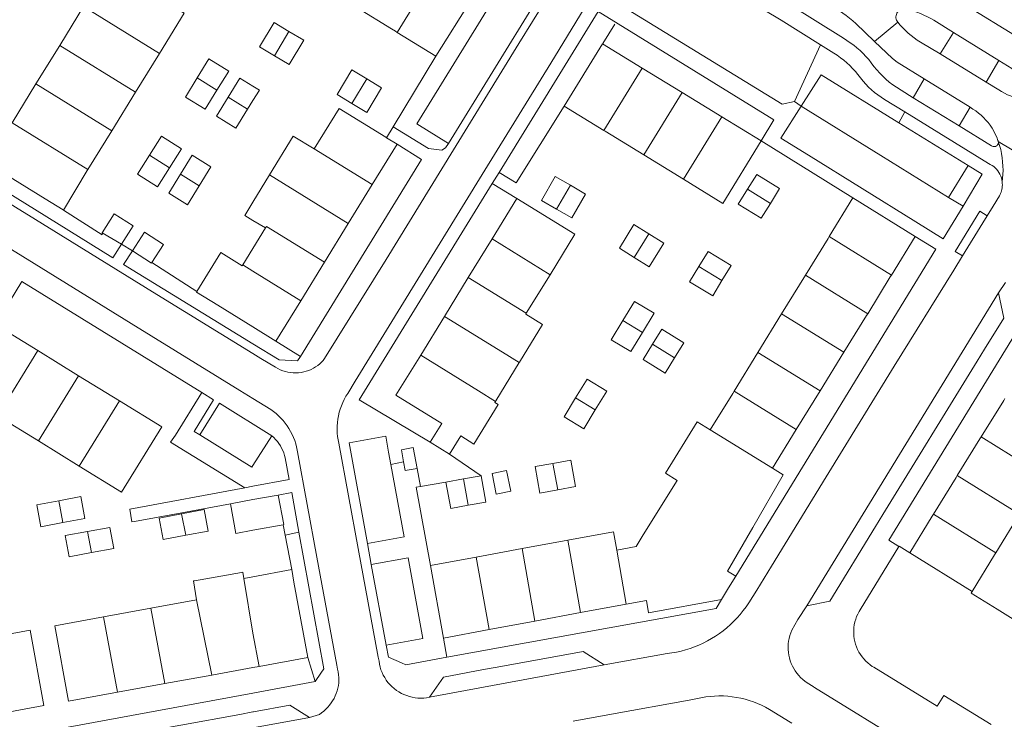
# Model space of a CAD drawing. Header units: metres. Extents: x 89888 to 94270, y 464165 to 468904.
# Tile 283 of 369: x 92472 to 92589, y 467914 to 467998. Entities that reach past the tile are written whole.
import ezdxf

# ---------------------------------------------------------------- set-up
doc = ezdxf.new("R2010")
doc.units = ezdxf.units.M
for name, color, linetype, lineweight in [('B_BEBOUWINGSGRENS_0', 251, 'CONTINUOUS', 13), ('B_OPSTAL_0', 251, 'CONTINUOUS', 13), ('B_TUSSENMUUR_0', 251, 'CONTINUOUS', 13), ('G_GRENS_ALGEMEEN_0', 251, 'CONTINUOUS', 13), ('T_CULTUURGRENS_0', 251, 'CONTINUOUS', 13), ('T_HEK_LIJN_0', 251, 'CONTINUOUS', 13), ('V_WEGGRENS_0', 251, 'CONTINUOUS', 13)]:
    doc.layers.add(name, color=color, linetype=linetype, lineweight=lineweight)

msp = doc.modelspace()

# ---------------------------------------------------------------- linework, layer by layer
at = {"layer": 'B_BEBOUWINGSGRENS_0'}
for p, q in [((92525.96, 468000), (92521.74, 467993.21)), ((92477.05, 467994.49), (92479.89, 467999.11)), ((92506.04, 467995.11), (92504.27, 467996.16)), ((92521.74, 467993.21), (92517.12, 467996.05)), ((92474.23, 467989.92), (92477.05, 467994.49)), ((92488.9, 467993.55), (92486.06, 467988.94)), ((92495.73, 467989.18), (92497.12, 467991.45)), ((92546.25, 467991.8), (92550.98, 467988.91)), ((92498.46, 467990.61), (92497.06, 467988.36)), ((92500, 467989.65), (92498.46, 467990.61)), ((92471.39, 467985.31), (92474.23, 467989.92)), ((92486.06, 467988.94), (92483.23, 467984.36)), ((92550.98, 467988.91), (92555.7, 467986.02)), ((92541.69, 467984.4), (92536.95, 467987.3)), ((92555.7, 467986.02), (92560.38, 467983.15)), ((92483.23, 467984.36), (92480.39, 467979.76)), ((92515.87, 467983.54), (92517.12, 467982.77)), ((92490.09, 467979.97), (92491.5, 467982.22)), ((92517.12, 467982.77), (92514.17, 467977.98)), ((92551.14, 467978.61), (92546.42, 467981.51)), ((92493.61, 467977.82), (92495.01, 467980.08)), ((92514.17, 467977.98), (92511.33, 467973.37)), ((92528.4, 467971.52), (92531.34, 467976.31)), ((92568.45, 467971.82), (92571.25, 467976.4)), ((92571.25, 467976.4), (92578.67, 467971.83)), ((92511.33, 467973.37), (92508.5, 467968.77)), ((92484.37, 467970.92), (92482.1, 467972.23)), ((92578.67, 467971.83), (92575.85, 467967.24)), ((92525.57, 467966.93), (92528.4, 467971.52)), ((92508.5, 467968.77), (92505.68, 467964.19)), ((92522.74, 467962.32), (92525.57, 467966.93)), ((92535.29, 467967.28), (92532.47, 467962.69)), ((92562.8, 467962.64), (92565.63, 467967.23)), ((92505.68, 467964.19), (92502.73, 467959.39)), ((92519.93, 467957.74), (92522.74, 467962.32)), ((92532.47, 467962.69), (92532.41, 467962.6)), ((92559.98, 467958.05), (92562.8, 467962.64)), ((92469.42, 467961.36), (92474.43, 467958.27)), ((92474.43, 467958.27), (92479.29, 467955.28)), ((92557.15, 467953.46), (92559.98, 467958.05)), ((92570.2, 467958.06), (92567.37, 467953.47)), ((92479.29, 467955.28), (92484.14, 467952.29)), ((92567.37, 467953.47), (92564.54, 467948.88)), ((92586.49, 467948.01), (92589.18, 467952.36)), ((92589.18, 467952.36), (92589.32, 467952.59)), ((92474.52, 467947.54), (92469.67, 467950.52)), ((92564.54, 467948.88), (92561.72, 467944.29)), ((92479.36, 467944.55), (92474.52, 467947.54)), ((92523.36, 467945.96), (92521.07, 467947.39)), ((92517.9, 467945.07), (92517.64, 467946.48)), ((92522.93, 467942.66), (92525.01, 467943.03)), ((92525.01, 467943.03), (92527.09, 467943.41)), ((92500, 467940.58), (92503, 467941.11)), ((92497.33, 467940.08), (92500, 467940.58)), ((92494.2, 467939.39), (92491.53, 467938.89)), ((92591.06, 467938.84), (92588.24, 467934.25)), ((92483, 467937.27), (92480.36, 467936.78)), ((92531.97, 467934.76), (92537.4, 467935.76)), ((92526.53, 467933.76), (92531.97, 467934.76)), ((92521.09, 467932.76), (92526.53, 467933.76)), ((92504.6, 467932.27), (92504.87, 467930.79)), ((92522.63, 467924.14), (92521.09, 467932.76)), ((92504.87, 467930.79), (92506.53, 467921.84)), ((92487.86, 467927.67), (92493.31, 467928.67)), ((92482.25, 467926.64), (92487.86, 467927.67)), ((92538.92, 467927.16), (92533.49, 467926.16)), ((92544.35, 467928.17), (92538.92, 467927.16)), ((92533.49, 467926.16), (92528.06, 467925.15)), ((92528.06, 467925.15), (92522.63, 467924.14)), ((92506.53, 467921.84), (92500.73, 467920.78)), ((92495.12, 467919.75), (92489.54, 467918.73)), ((92489.54, 467918.73), (92483.93, 467917.7))]:
    msp.add_line(p, q, dxfattribs=at)
for points in [[(92489.71, 467999.63), (92491.84, 467998.32), (92488.9, 467993.55)], [(92517.12, 467996.05), (92516.94, 467996.17), (92516.45, 467996.47), (92512.47, 467998.91)], [(92504.27, 467996.16), (92502.51, 467997.21), (92500.79, 467994.33), (92502.55, 467993.28)], [(92502.55, 467993.28), (92504.32, 467992.23), (92506.04, 467995.11)], [(92536.95, 467987.3), (92541.53, 467994.7), (92546.25, 467991.8)], [(92497.12, 467991.45), (92494.76, 467992.9), (92493.37, 467990.63)], [(92513.51, 467990.53), (92511.75, 467991.6), (92509.99, 467988.69), (92511.75, 467987.62)], [(92493.37, 467990.63), (92491.98, 467988.36), (92494.34, 467986.91), (92495.73, 467989.18)], [(92511.75, 467987.62), (92513.51, 467986.55), (92515.28, 467989.46), (92513.51, 467990.53)], [(92499.37, 467986.93), (92500, 467987.94), (92500.77, 467989.18), (92500, 467989.65)], [(92497.06, 467988.36), (92495.66, 467986.11), (92497.97, 467984.68), (92499.37, 467986.93)], [(92507.28, 467982.22), (92510.23, 467987.01), (92515.77, 467983.6), (92515.87, 467983.54)], [(92546.42, 467981.51), (92541.82, 467984.33), (92541.69, 467984.4)], [(92491.5, 467982.22), (92489.12, 467983.71), (92487.7, 467981.46)], [(92501.98, 467979.13), (92504.79, 467983.74), (92507.28, 467982.22)], [(92560.38, 467983.15), (92555.83, 467975.74), (92551.14, 467978.61)], [(92487.7, 467981.46), (92486.29, 467979.2), (92488.67, 467977.71), (92490.09, 467979.97)], [(92495.01, 467980.08), (92492.78, 467981.45), (92491.39, 467979.2)], [(92477.5, 467974.93), (92477.44, 467974.97), (92475.31, 467976.28), (92468.44, 467980.51)], [(92480.39, 467979.76), (92480.32, 467979.65), (92477.5, 467974.93)], [(92491.39, 467979.2), (92489.99, 467976.94), (92492.22, 467975.56), (92493.61, 467977.82)], [(92501.51, 467972.85), (92500, 467973.73), (92499.02, 467974.3), (92499.16, 467974.52), (92500, 467975.9), (92501.98, 467979.13)], [(92537.71, 467977.9), (92535.91, 467978.94), (92534.26, 467976.09), (92536.06, 467975.05)], [(92561.46, 467975.74), (92562.55, 467977.5), (92559.84, 467979.19), (92558.74, 467977.43)], [(92536.06, 467975.05), (92537.86, 467974.01), (92539.51, 467976.85), (92537.71, 467977.9)], [(92558.74, 467977.43), (92557.65, 467975.67), (92560.36, 467973.98), (92561.46, 467975.74)], [(92531.34, 467976.31), (92538.25, 467972.09), (92535.29, 467967.28)], [(92482.1, 467972.23), (92483.53, 467974.49), (92485.77, 467973.07), (92484.37, 467970.92)], [(92498.79, 467968.43), (92500, 467970.4), (92501.51, 467972.85)], [(92547.03, 467972.12), (92545.26, 467973.22), (92543.53, 467970.41), (92545.3, 467969.32)], [(92485.68, 467970.12), (92487.1, 467972.33), (92489.36, 467970.87), (92487.98, 467968.73)], [(92545.3, 467969.32), (92547.07, 467968.23), (92548.8, 467971.03), (92547.03, 467972.12)], [(92565.63, 467967.23), (92568.31, 467971.58), (92568.45, 467971.82)], [(92487.98, 467968.73), (92487.94, 467968.66), (92485.68, 467970.12)], [(92493.32, 467965.27), (92496.17, 467969.9), (92498.72, 467968.32), (92498.79, 467968.43)], [(92555.71, 467966.58), (92556.81, 467968.38), (92554.06, 467970.05), (92552.96, 467968.25)], [(92552.96, 467968.25), (92551.86, 467966.44), (92554.61, 467964.77), (92555.71, 467966.58)], [(92575.85, 467967.24), (92575.71, 467967.02), (92573.02, 467962.65)], [(92495.84, 467963.64), (92493.29, 467965.21), (92493.32, 467965.27)], [(92502.73, 467959.39), (92500, 467961.07), (92495.84, 467963.64)], [(92546.26, 467960.42), (92547.64, 467962.7), (92545.32, 467964.1), (92543.94, 467961.83)], [(92532.41, 467962.6), (92534.4, 467961.36), (92531.66, 467956.9), (92531.63, 467956.84)], [(92573.02, 467962.65), (92572.88, 467962.43), (92570.2, 467958.06)], [(92543.94, 467961.83), (92542.56, 467959.54), (92544.87, 467958.14), (92546.26, 467960.42)], [(92550.08, 467957.39), (92551.19, 467959.19), (92548.56, 467960.82), (92547.45, 467959.02)], [(92547.45, 467959.02), (92546.34, 467957.22), (92548.97, 467955.6), (92550.08, 467957.39)], [(92521.07, 467947.39), (92522.44, 467949.61), (92516.99, 467952.96), (92519.93, 467957.74)], [(92531.63, 467956.84), (92528.85, 467952.29), (92528.82, 467952.24)], [(92540.67, 467951.22), (92542.04, 467953.46), (92539.69, 467954.89), (92538.32, 467952.65)], [(92554.32, 467948.87), (92556.99, 467953.19), (92557.15, 467953.46)], [(92484.14, 467952.29), (92489.16, 467949.2), (92484.38, 467941.46), (92479.36, 467944.55)], [(92528.82, 467952.24), (92528.73, 467952.1), (92529.11, 467951.86), (92526.24, 467947.15), (92524.71, 467948.16), (92523.36, 467945.96)], [(92538.32, 467952.65), (92536.95, 467950.4), (92539.3, 467948.97), (92540.67, 467951.22)], [(92543.21, 467934.59), (92545.52, 467935.02), (92546.36, 467936.38), (92550.38, 467942.84), (92549, 467943.7), (92552.78, 467949.82), (92554.32, 467948.87)], [(92583.67, 467943.42), (92586.35, 467947.78), (92586.49, 467948.01)], [(92517.64, 467946.48), (92519.05, 467946.75), (92519.52, 467944.28)], [(92535.64, 467944.88), (92533.53, 467944.49), (92534.09, 467941.35), (92536.21, 467941.73)], [(92536.21, 467941.73), (92538.32, 467942.12), (92537.75, 467945.26), (92535.64, 467944.88)], [(92528.4, 467943.68), (92528.91, 467941.22), (92530.64, 467941.58), (92530.13, 467944.04), (92528.4, 467943.68)], [(92561.72, 467944.29), (92562.99, 467943.5), (92559.38, 467937.27), (92556.37, 467932.08), (92557.35, 467931.47)], [(92525.57, 467939.91), (92523.49, 467939.53), (92522.93, 467942.66)], [(92527.09, 467943.41), (92527.66, 467940.29), (92525.57, 467939.91)], [(92580.85, 467938.83), (92583.53, 467943.18), (92583.67, 467943.42)], [(92503, 467941.11), (92503.65, 467937.6), (92503.6, 467937.59)], [(92476.94, 467940.43), (92474.31, 467939.94), (92474.79, 467937.35), (92477.43, 467937.85)], [(92477.43, 467937.85), (92480.05, 467938.34), (92479.57, 467940.93), (92476.94, 467940.43)], [(92503.6, 467937.59), (92500, 467936.93), (92497.97, 467936.56), (92497.33, 467940.08)], [(92491.53, 467938.89), (92488.86, 467938.38), (92489.34, 467935.84), (92492.01, 467936.34)], [(92492.01, 467936.34), (92494.68, 467936.84), (92494.2, 467939.39)], [(92578.02, 467934.24), (92580.7, 467938.59), (92580.85, 467938.83)], [(92480.36, 467936.78), (92477.71, 467936.3), (92478.17, 467933.79), (92480.82, 467934.28)], [(92480.82, 467934.28), (92483.46, 467934.76), (92483, 467937.27)], [(92537.4, 467935.76), (92542.83, 467936.76), (92543.21, 467934.59)], [(92571.6, 467926.37), (92571.71, 467926.68), (92571.85, 467926.99), (92572.01, 467927.29), (92572.13, 467927.49), (92576.72, 467934.99)], [(92576.72, 467934.99), (92576.75, 467935.04), (92578.02, 467934.24)], [(92588.24, 467934.25), (92588.1, 467934.03), (92585.44, 467929.65)], [(92493.31, 467928.67), (92492.94, 467930.92), (92493.06, 467930.94), (92498.66, 467931.93), (92498.78, 467931.96), (92498.92, 467931.22)], [(92498.92, 467931.22), (92500, 467931.42), (92504.6, 467932.27)], [(92557.35, 467931.47), (92556.5, 467930.1), (92555.65, 467928.73)], [(92585.44, 467929.65), (92585.32, 467929.45), (92588.39, 467927.55), (92594, 467924.09), (92599.61, 467920.63), (92593.3, 467910.4)], [(92555.65, 467928.73), (92547, 467927.14), (92546.73, 467928.61), (92544.35, 467928.17)], [(92483.93, 467917.7), (92478.11, 467916.64), (92476.45, 467925.58), (92482.25, 467926.64)], [(92587.69, 467913.86), (92582.08, 467917.32), (92581.29, 467916.05), (92573.74, 467920.68), (92573.57, 467920.78), (92573.3, 467920.97), (92573.04, 467921.18), (92572.79, 467921.41), (92572.56, 467921.66), (92572.35, 467921.92), (92572.15, 467922.19), (92571.98, 467922.48), (92571.83, 467922.77), (92571.69, 467923.08), (92571.58, 467923.4), (92571.49, 467923.72), (92571.42, 467924.05), (92571.38, 467924.38), (92571.36, 467924.72), (92571.36, 467925.05), (92571.38, 467925.39), (92571.43, 467925.72), (92571.5, 467926.05), (92571.6, 467926.37)], [(92469.36, 467915.07), (92475.16, 467916.15), (92473.52, 467925.07), (92467.71, 467924)], [(92500.73, 467920.78), (92500, 467920.65), (92495.12, 467919.75)]]:
    msp.add_lwpolyline(points, dxfattribs=at)
at = {"layer": 'B_OPSTAL_0'}
msp.add_lwpolyline([(92519.52, 467944.28), (92518.1, 467944.02), (92517.9, 467945.07)], dxfattribs=at)
at = {"layer": 'B_TUSSENMUUR_0'}
for p, q in [((92479.89, 467999.11), (92488.9, 467993.55)), ((92504.27, 467996.16), (92502.55, 467993.28)), ((92486.06, 467988.94), (92477.05, 467994.49)), ((92546.25, 467991.8), (92541.69, 467984.4)), ((92493.37, 467990.63), (92495.73, 467989.18)), ((92513.51, 467990.53), (92511.75, 467987.62)), ((92474.23, 467989.92), (92483.23, 467984.36)), ((92497.06, 467988.36), (92499.37, 467986.93)), ((92550.98, 467988.91), (92546.42, 467981.51)), ((92555.7, 467986.02), (92551.14, 467978.61)), ((92471.39, 467985.31), (92480.39, 467979.76)), ((92507.28, 467982.22), (92514.17, 467977.98)), ((92487.7, 467981.46), (92490.09, 467979.97)), ((92491.39, 467979.2), (92493.61, 467977.82)), ((92511.33, 467973.37), (92501.98, 467979.13)), ((92537.71, 467977.9), (92536.06, 467975.05)), ((92558.74, 467977.43), (92561.46, 467975.74)), ((92547.03, 467972.12), (92545.3, 467969.32)), ((92568.45, 467971.82), (92575.85, 467967.24)), ((92528.4, 467971.52), (92535.29, 467967.28)), ((92500, 467967.68), (92498.79, 467968.43)), ((92552.96, 467968.25), (92555.71, 467966.58)), ((92505.68, 467964.19), (92500, 467967.68)), ((92525.57, 467966.93), (92532.47, 467962.69)), ((92565.63, 467967.23), (92573.02, 467962.65)), ((92562.8, 467962.64), (92570.2, 467958.06)), ((92543.94, 467961.83), (92546.26, 467960.42)), ((92547.45, 467959.02), (92550.08, 467957.39)), ((92474.43, 467958.27), (92469.67, 467950.52)), ((92559.98, 467958.05), (92567.37, 467953.47)), ((92479.29, 467955.28), (92474.52, 467947.54)), ((92557.15, 467953.46), (92564.54, 467948.88)), ((92484.14, 467952.29), (92479.36, 467944.55)), ((92538.32, 467952.65), (92540.67, 467951.22)), ((92554.32, 467948.87), (92561.72, 467944.29)), ((92586.49, 467948.01), (92593.89, 467943.43)), ((92535.64, 467944.88), (92536.21, 467941.73)), ((92525.01, 467943.03), (92525.57, 467939.91)), ((92583.67, 467943.42), (92591.06, 467938.84)), ((92476.94, 467940.43), (92477.43, 467937.85)), ((92491.53, 467938.89), (92492.01, 467936.34)), ((92580.85, 467938.83), (92588.24, 467934.25)), ((92480.36, 467936.78), (92480.82, 467934.28)), ((92537.4, 467935.76), (92538.92, 467927.16)), ((92533.49, 467926.16), (92531.97, 467934.76)), ((92544.35, 467928.17), (92543.21, 467934.59)), ((92585.44, 467929.65), (92578.02, 467934.24)), ((92526.53, 467933.76), (92528.06, 467925.15)), ((92493.31, 467928.67), (92495.12, 467919.75)), ((92489.54, 467918.73), (92487.86, 467927.67)), ((92482.25, 467926.64), (92483.93, 467917.7))]:
    msp.add_line(p, q, dxfattribs=at)
for points in [[(92521.67, 468003.45), (92519.55, 468000), (92517.12, 467996.05)], [(92501.51, 467972.85), (92501.61, 467973.01), (92508.5, 467968.77)], [(92522.74, 467962.32), (92529.63, 467958.07), (92531.63, 467956.84)], [(92528.82, 467952.24), (92526.81, 467953.49), (92519.93, 467957.74)], [(92498.92, 467931.22), (92500, 467924.7), (92500.73, 467920.78)]]:
    msp.add_lwpolyline(points, dxfattribs=at)
at = {"layer": 'G_GRENS_ALGEMEEN_0'}
for p, q in [((92531.34, 467976.31), (92528.43, 467978.11)), ((92503.6, 467937.59), (92503.83, 467936.35))]:
    msp.add_line(p, q, dxfattribs=at)
at = {"layer": 'T_CULTUURGRENS_0'}
for p, q in [((92564.31, 467987.84), (92567.43, 467994.57)), ((92531.27, 467978.18), (92536.95, 467987.3)), ((92493.32, 467965.27), (92487.98, 467968.73)), ((92505.63, 467957.56), (92502.73, 467959.39))]:
    msp.add_line(p, q, dxfattribs=at)
msp.add_lwpolyline([(92499.03, 467941.98), (92490.22, 467947.4), (92490.79, 467948.24)], dxfattribs=at)
at = {"layer": 'T_HEK_LIJN_0'}
for p, q in [((92541.57, 467994.74), (92542.98, 467997.03)), ((92516.67, 467984.83), (92521.74, 467993.21)), ((92519.9, 467942.14), (92519.52, 467944.28))]:
    msp.add_line(p, q, dxfattribs=at)
for points in [[(92477.5, 467974.93), (92482.08, 467972.01), (92482.1, 467972.23)], [(92521.09, 467932.76), (92519.38, 467942.04), (92519.9, 467942.14)]]:
    msp.add_lwpolyline(points, dxfattribs=at)
at = {"layer": 'V_WEGGRENS_0'}
for p, q in [((92523.21, 467982.86), (92533.77, 468000)), ((92529.24, 467979.41), (92540.99, 467998.52)), ((92540.99, 467998.52), (92561.88, 467985.68)), ((92562.85, 467987.51), (92544.57, 467998.71)), ((92585.05, 467999.05), (92590.48, 467995.7)), ((92573.85, 467994.96), (92576.59, 467997.24)), ((92581.63, 467993.48), (92583.2, 467996.03)), ((92588.6, 467992.69), (92583.2, 467996.03)), ((92581.63, 467993.48), (92587.09, 467990.13)), ((92588.6, 467992.69), (92587.09, 467990.13)), ((92567.48, 467991.02), (92565.12, 467987.29)), ((92576.74, 467985.31), (92567.48, 467991.02)), ((92579.73, 467990.52), (92578.44, 467988.28)), ((92585.19, 467987.15), (92579.73, 467990.52)), ((92583.87, 467984.94), (92578.44, 467988.28)), ((92564.31, 467987.84), (92562.85, 467987.51)), ((92565.12, 467987.29), (92564.31, 467987.84)), ((92585.19, 467987.15), (92583.87, 467984.94)), ((92561.88, 467985.68), (92560.38, 467983.15)), ((92577.42, 467986.6), (92576.74, 467985.31)), ((92577.42, 467986.6), (92587.38, 467980.47)), ((92516.67, 467984.83), (92515.87, 467983.54)), ((92576.74, 467985.31), (92584.96, 467980.24)), ((92560.38, 467983.15), (92571.25, 467976.4)), ((92599.19, 467976.63), (92588.54, 467983.09)), ((92582.63, 467976.46), (92584.96, 467980.24)), ((92584.96, 467980.24), (92586.62, 467979.2)), ((92528.43, 467978.11), (92529.24, 467979.41)), ((92531.27, 467978.18), (92529.24, 467979.41)), ((92586.62, 467979.2), (92584.37, 467975.42)), ((92584.37, 467975.42), (92582.63, 467976.46)), ((92584.37, 467975.42), (92581.98, 467971.55)), ((92578.67, 467971.83), (92581.13, 467970.32)), ((92485.68, 467970.12), (92484.37, 467970.92)), ((92581.13, 467970.32), (92557.35, 467931.47)), ((92469.42, 467961.36), (92472.55, 467966.47)), ((92472.55, 467966.47), (92493.92, 467953.31)), ((92588.58, 467965.11), (92589.4, 467966.36)), ((92565.78, 467927.98), (92588.58, 467965.11)), ((92490.79, 467948.24), (92493.92, 467953.31)), ((92493.92, 467953.31), (92495.33, 467952.43)), ((92496.01, 467952.01), (92493.7, 467948.25)), ((92502.24, 467948.16), (92496.01, 467952.01)), ((92516.12, 467946.19), (92516.39, 467944.75)), ((92527.09, 467943.41), (92523.36, 467945.96)), ((92516.39, 467944.75), (92517.9, 467945.07)), ((92519.9, 467942.14), (92522.93, 467942.66)), ((92503, 467941.11), (92504.6, 467941.42)), ((92504.6, 467941.42), (92505.47, 467936.7)), ((92503.83, 467936.35), (92505.47, 467936.7)), ((92504.6, 467932.27), (92503.83, 467936.35)), ((92514.06, 467932.86), (92513.61, 467935.36)), ((92514.06, 467932.86), (92515.84, 467923.3)), ((92555.65, 467928.73), (92555.02, 467927.66)), ((92555.02, 467927.66), (92523.04, 467921.85)), ((92522.63, 467924.14), (92523.04, 467921.85)), ((92507.38, 467918.97), (92506.53, 467921.84)), ((92523.04, 467921.85), (92518.15, 467920.97)), ((92520.97, 467917.12), (92541.7, 467920.94)), ((92500, 467913.46), (92506.7, 467914.72))]:
    msp.add_line(p, q, dxfattribs=at)
for points in [[(92503.35, 468039.53), (92519.53, 468029.54), (92539.49, 468017.24), (92557.64, 468006.06), (92564.73, 468001.69), (92567.43, 468000), (92569.66, 467998.61), (92570.07, 467998.33), (92570.48, 467998.04), (92570.87, 467997.73), (92571.25, 467997.42), (92571.62, 467997.09), (92573.85, 467994.96)], [(92578.44, 467988.28), (92576, 467989.83), (92575.59, 467990.15), (92575.19, 467990.49), (92574.81, 467990.85), (92574.45, 467991.22), (92574.1, 467991.61), (92573.76, 467992.01), (92573.45, 467992.43), (92573.14, 467992.81), (92572.81, 467993.18), (92572.47, 467993.54), (92572.11, 467993.88), (92571.74, 467994.21), (92571.36, 467994.52), (92570.96, 467994.82), (92570.56, 467995.1), (92570.14, 467995.36), (92563.73, 467999.36), (92562.67, 468000), (92548.13, 468008.84), (92512.72, 468030.67)], [(92533.97, 468000.32), (92530.2, 468002.65), (92528.57, 468000), (92519.45, 467985.19), (92523.21, 467982.86)], [(92508.38, 467957.12), (92508.4, 467957.15), (92508.43, 467957.19), (92508.51, 467957.32), (92515.82, 467969.09), (92523.82, 467982.1), (92531.58, 467994.71), (92534.82, 468000)], [(92558.64, 468000), (92562.74, 467997.49), (92567.43, 467994.57)], [(92539.36, 467998.88), (92535.37, 467992.4), (92527.55, 467979.67), (92519.58, 467966.76), (92512.15, 467954.65), (92511.26, 467953.19), (92511.05, 467952.84), (92510.85, 467952.47), (92510.67, 467952.1), (92510.52, 467951.72), (92510.38, 467951.33), (92510.26, 467950.94), (92510.17, 467950.53), (92510.09, 467950.13), (92510.04, 467949.72), (92510.01, 467949.31), (92510, 467948.9), (92510.01, 467948.48), (92510.05, 467948.07), (92510.19, 467947.27), (92512.48, 467934.77), (92514.88, 467921.88), (92514.98, 467921.38)], [(92577.58, 467998.79), (92577.44, 467998.81), (92577.3, 467998.82), (92577.16, 467998.8), (92577.02, 467998.77), (92576.89, 467998.71), (92576.76, 467998.64), (92576.65, 467998.54), (92576.56, 467998.43), (92576.48, 467998.31), (92576.43, 467998.18), (92576.39, 467998.05), (92576.37, 467997.9), (92576.37, 467997.76), (92576.4, 467997.62), (92576.44, 467997.48), (92576.51, 467997.36), (92576.59, 467997.24)], [(92583.2, 467996.03), (92580.89, 467997.48), (92580.51, 467997.71), (92580.11, 467997.91), (92579.71, 467998.1), (92579.29, 467998.28), (92578.87, 467998.43), (92578.45, 467998.57), (92578.02, 467998.69), (92577.58, 467998.79)], [(92576.59, 467997.24), (92576.88, 467996.9), (92577.19, 467996.57), (92577.51, 467996.26), (92577.84, 467995.96), (92578.19, 467995.67), (92578.54, 467995.4), (92578.91, 467995.14), (92579.29, 467994.9), (92581.63, 467993.48)], [(92573.85, 467994.96), (92575.95, 467992.95), (92576.52, 467992.49), (92579.73, 467990.52)], [(92440.29, 467994.65), (92437.92, 467990.77), (92444.74, 467986.59), (92458.06, 467978.4), (92471.83, 467969.95), (92485.55, 467961.48), (92498.45, 467953.52), (92500, 467952.57), (92502.12, 467951.26), (92502.44, 467951.03), (92502.75, 467950.79), (92503.04, 467950.53), (92503.32, 467950.25), (92503.59, 467949.96), (92503.84, 467949.66), (92504.07, 467949.34)], [(92567.43, 467994.57), (92568.99, 467993.59), (92569.39, 467993.33), (92569.79, 467993.04), (92570.17, 467992.74), (92570.54, 467992.43), (92570.89, 467992.1), (92571.23, 467991.75), (92571.56, 467991.4), (92571.87, 467991.03), (92572.16, 467990.64), (92572.47, 467990.27), (92572.79, 467989.91), (92573.13, 467989.56), (92573.49, 467989.23), (92573.85, 467988.92), (92574.23, 467988.62), (92574.63, 467988.34), (92575.03, 467988.07), (92577.42, 467986.6)], [(92592.49, 467988.56), (92592.55, 467988.69), (92592.6, 467988.83), (92592.62, 467988.98), (92592.62, 467989.12), (92592.59, 467989.27), (92592.55, 467989.41), (92592.49, 467989.54), (92592.4, 467989.66), (92592.06, 467990.05), (92591.71, 467990.43), (92591.34, 467990.79), (92590.95, 467991.14), (92590.55, 467991.46), (92590.13, 467991.77), (92588.6, 467992.69)], [(92587.09, 467990.13), (92588.59, 467989.23), (92588.93, 467989.02), (92589.27, 467988.83), (92589.63, 467988.65), (92589.99, 467988.5), (92590.36, 467988.36), (92590.74, 467988.24), (92591.12, 467988.14), (92591.51, 467988.06), (92591.65, 467988.05), (92591.8, 467988.07), (92591.94, 467988.1), (92592.08, 467988.16), (92592.2, 467988.23), (92592.31, 467988.33), (92592.41, 467988.44), (92592.49, 467988.56)], [(92565.12, 467987.29), (92562.7, 467983.48), (92565.99, 467981.45), (92578.76, 467973.54), (92581.98, 467971.55)], [(92565.12, 467987.29), (92574.6, 467981.42), (92582.63, 467976.46)], [(92588.54, 467983.09), (92588.52, 467983.16), (92588.5, 467983.22), (92588.35, 467983.6), (92588.18, 467983.97), (92588, 467984.32), (92587.79, 467984.67), (92587.57, 467985.01), (92587.32, 467985.33), (92587.06, 467985.64), (92586.79, 467985.93), (92586.49, 467986.21), (92586.19, 467986.47), (92585.87, 467986.72), (92585.53, 467986.94), (92585.19, 467987.15)], [(92523.21, 467982.86), (92522.87, 467982.35), (92522.43, 467982.08), (92520.85, 467982.25), (92516.67, 467984.83)], [(92583.87, 467984.94), (92587.73, 467982.58), (92587.82, 467982.53), (92587.91, 467982.49), (92588.01, 467982.48), (92588.12, 467982.48), (92588.22, 467982.51), (92588.31, 467982.56), (92588.39, 467982.62), (92588.46, 467982.7), (92588.51, 467982.79), (92588.54, 467982.89), (92588.55, 467982.99), (92588.54, 467983.09)], [(92517.12, 467982.77), (92520.04, 467980.97), (92505.63, 467957.56)], [(92588.54, 467983.09), (92588.69, 467982.62), (92588.82, 467982.14), (92588.92, 467981.65), (92589, 467981.16), (92589.05, 467980.67), (92589.09, 467980.17), (92589.1, 467979.67), (92589.09, 467979.18), (92589, 467978.31)], [(92484.37, 467970.92), (92483.37, 467969.29), (92463.86, 467981.35)], [(92462.78, 467980.84), (92474.18, 467973.82), (92488.08, 467965.26), (92500, 467957.91), (92500.93, 467957.34), (92502.69, 467956.28), (92502.96, 467956.13), (92503.25, 467955.99), (92503.54, 467955.88), (92503.85, 467955.78), (92504.15, 467955.71), (92504.46, 467955.66), (92504.78, 467955.63), (92505.1, 467955.62), (92505.41, 467955.64), (92505.73, 467955.67), (92506.03, 467955.73), (92506.33, 467955.81), (92506.62, 467955.91), (92506.9, 467956.03), (92507.18, 467956.17), (92507.44, 467956.32), (92507.7, 467956.5), (92507.94, 467956.69), (92508.16, 467956.9), (92508.38, 467957.12)], [(92589, 467978.31), (92588.96, 467978.54), (92588.9, 467978.77), (92588.82, 467978.99), (92588.73, 467979.21), (92588.61, 467979.41), (92588.48, 467979.61), (92588.33, 467979.79), (92588.16, 467979.96), (92587.99, 467980.11), (92587.8, 467980.25), (92587.59, 467980.37), (92587.38, 467980.47)], [(92521.07, 467947.39), (92512.61, 467952.41), (92528.43, 467978.11)], [(92587.2, 467974.27), (92587.91, 467975.4), (92588.67, 467976.64), (92588.74, 467976.78), (92588.81, 467976.92), (92588.87, 467977.07), (92588.91, 467977.23), (92588.95, 467977.38), (92588.99, 467977.57), (92589.01, 467977.75), (92589.02, 467977.94), (92589.01, 467978.12), (92589, 467978.31)], [(92584.28, 467969.53), (92583.43, 467970.04), (92586.33, 467974.81), (92587.2, 467974.27)], [(92587.2, 467974.27), (92586.68, 467973.44), (92584.28, 467969.53)], [(92505.63, 467957.56), (92505.29, 467957.04), (92503.1, 467957.16), (92500, 467959.07), (92484.64, 467968.5), (92485.68, 467970.12)], [(92541.7, 467920.94), (92549.2, 467922.31), (92549.75, 467922.39), (92550.3, 467922.48), (92550.85, 467922.6), (92551.4, 467922.74), (92551.93, 467922.91), (92552.46, 467923.1), (92552.98, 467923.31), (92553.49, 467923.54), (92553.99, 467923.8), (92554.48, 467924.07), (92554.96, 467924.36), (92555.42, 467924.68), (92555.87, 467925.01), (92556.31, 467925.37), (92556.73, 467925.74), (92557.13, 467926.13), (92557.52, 467926.53), (92557.89, 467926.95), (92558.25, 467927.39), (92558.58, 467927.84), (92558.89, 467928.31), (92559.84, 467929.84), (92561.61, 467932.69), (92568.09, 467943.27), (92576.17, 467956.4), (92583.24, 467967.82), (92584.28, 467969.53)], [(92565.78, 467927.98), (92568.52, 467928.51), (92573.95, 467937.37), (92574.82, 467938.79), (92586.03, 467957.03), (92586.89, 467958.42), (92589.18, 467962.13), (92588.58, 467965.11)], [(92576.72, 467934.99), (92575.52, 467935.77), (92592.42, 467963.26)], [(92495.33, 467952.43), (92493.01, 467948.67), (92493.7, 467948.25)], [(92510.04, 467920.43), (92509.96, 467920.92), (92507.6, 467933.75), (92505.31, 467946.23), (92505.18, 467946.83), (92505.08, 467947.21), (92504.96, 467947.59), (92504.82, 467947.96), (92504.66, 467948.32), (92504.48, 467948.67), (92504.28, 467949.01), (92504.07, 467949.34)], [(92493.7, 467948.25), (92499.88, 467944.42), (92500, 467944.61), (92502.24, 467948.16)], [(92502.24, 467948.16), (92502.47, 467947.95), (92502.69, 467947.72), (92502.9, 467947.49), (92503.09, 467947.23), (92503.26, 467946.97), (92503.41, 467946.7), (92503.55, 467946.41), (92503.66, 467946.12), (92503.76, 467945.82), (92503.84, 467945.52), (92504.3, 467942.95)], [(92516.12, 467946.19), (92515.77, 467948.12), (92511.41, 467947.32), (92513.61, 467935.36)], [(92513.61, 467935.36), (92517.96, 467936.17), (92516.39, 467944.75)], [(92504.3, 467942.95), (92500, 467942.16), (92499.03, 467941.98)], [(92499.03, 467941.98), (92485.38, 467939.44), (92485.5, 467938.69), (92485.62, 467937.93), (92485.93, 467937.99), (92491.55, 467939.02), (92497.33, 467940.08)], [(92505.47, 467936.7), (92508.44, 467920.48), (92508.08, 467919.96), (92507.38, 467918.97)], [(92515.84, 467923.3), (92520.19, 467924.08), (92518.42, 467933.67), (92514.06, 467932.86)], [(92566.6, 467918.34), (92566.53, 467918.39), (92565.85, 467918.83), (92565.57, 467919.02), (92565.31, 467919.23), (92565.06, 467919.46), (92564.83, 467919.7), (92564.62, 467919.96), (92564.42, 467920.24), (92564.24, 467920.52), (92564.09, 467920.82), (92563.95, 467921.13), (92563.83, 467921.44), (92563.74, 467921.77), (92563.66, 467922.09), (92563.61, 467922.43), (92563.58, 467922.76), (92563.58, 467923.1), (92563.59, 467923.44), (92563.63, 467923.77), (92563.7, 467924.1), (92563.78, 467924.43), (92563.89, 467924.75), (92564.01, 467925.06), (92564.74, 467926.35), (92565.78, 467927.98)], [(92518.15, 467920.97), (92517.66, 467921.19), (92516.12, 467921.87), (92515.84, 467923.3)], [(92541.7, 467920.94), (92539.22, 467922.56), (92529.01, 467920.69), (92527.4, 467920.39), (92522.65, 467919.5), (92520.97, 467917.12)], [(92515.16, 467920.53), (92515.11, 467920.7), (92515.03, 467921.04), (92514.98, 467921.38)], [(92510.2, 467919.4), (92510.2, 467919.47), (92510.17, 467919.79), (92510.12, 467920.11), (92510.04, 467920.43)], [(92515.16, 467920.53), (92515.21, 467920.37), (92515.33, 467920.05), (92515.48, 467919.74), (92515.65, 467919.44), (92515.83, 467919.15), (92516.04, 467918.87), (92516.26, 467918.61), (92516.51, 467918.37), (92516.76, 467918.14), (92517.04, 467917.93), (92517.33, 467917.74), (92517.63, 467917.57), (92517.94, 467917.42), (92518.26, 467917.3), (92518.59, 467917.19), (92518.92, 467917.11), (92519.26, 467917.05), (92519.6, 467917.02), (92519.95, 467917.01), (92520.29, 467917.02), (92520.63, 467917.06), (92520.97, 467917.12)], [(92507.38, 467918.97), (92500, 467917.61), (92454.13, 467909.15)], [(92510.2, 467919.4), (92510.21, 467919.15), (92510.19, 467918.82), (92510.15, 467918.5), (92510.09, 467918.18), (92510.01, 467917.87), (92509.9, 467917.56), (92509.77, 467917.26), (92509.63, 467916.97), (92509.46, 467916.7), (92509.28, 467916.43), (92509.09, 467916.17), (92508.88, 467915.92), (92508.65, 467915.69), (92508.41, 467915.47), (92508.16, 467915.27), (92507.89, 467915.08), (92506.7, 467914.72)], [(92566.6, 467918.34), (92566.7, 467918.28), (92578.15, 467911.24), (92588.73, 467904.72), (92599.12, 467898.33), (92610.05, 467891.59), (92610.73, 467891.23), (92610.97, 467891.13), (92611.21, 467891.05), (92611.47, 467890.99), (92611.73, 467890.95), (92611.99, 467890.93), (92612.24, 467890.93), (92612.51, 467890.94), (92612.76, 467890.98), (92613.02, 467891.03)], [(92538.05, 467914.26), (92542.59, 467915.1), (92551.81, 467916.77), (92553.8, 467917.15), (92554.32, 467917.21), (92554.84, 467917.25), (92555.36, 467917.27), (92555.88, 467917.26), (92556.4, 467917.23), (92556.92, 467917.17), (92557.44, 467917.09), (92557.95, 467916.99), (92558.46, 467916.87), (92558.96, 467916.73), (92559.45, 467916.56), (92559.94, 467916.37), (92560.42, 467916.16), (92560.88, 467915.93), (92561.34, 467915.67), (92563.82, 467914.15), (92564.03, 467914.02)], [(92506.7, 467914.72), (92504.37, 467916.17), (92500.07, 467915.39), (92500, 467915.37), (92498.43, 467915.08), (92477.4, 467911.27), (92475.79, 467910.94), (92465.61, 467909.04), (92463.52, 467906.59)]]:
    msp.add_lwpolyline(points, dxfattribs=at)

doc.saveas('drawing.dxf')
